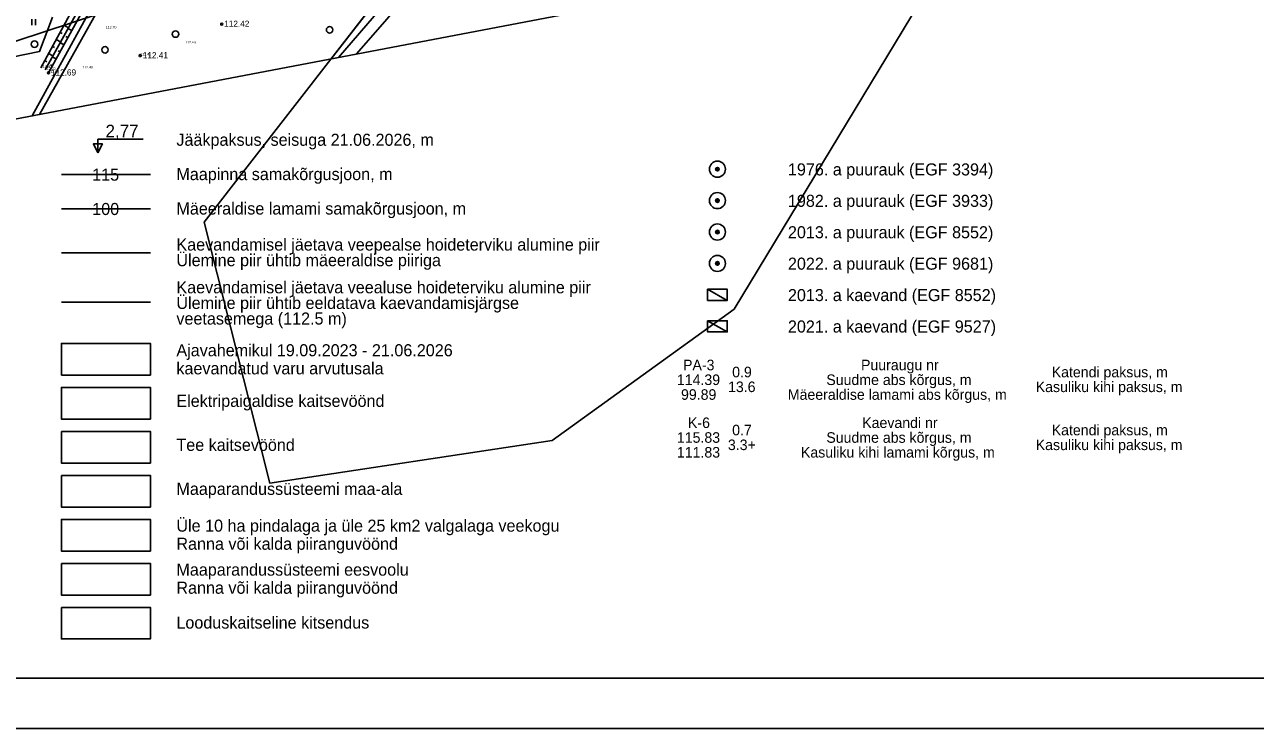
# Model space of a CAD drawing. Extents: x 662249 to 665480, y 6426254 to 6428735.
# Drawn here: x 662546.6 to 663036.3, y 6427894.7 to 6428174.7 of the extents above; entities that cross this region are included whole.
import ezdxf

# ---------------------------------------------------------------- set-up
doc = ezdxf.new("R2010")
doc.units = 0
for name, color, linetype in [('HALJASTUS', 7, 'Continuous'), ('HORISONTAAL', 7, 'Continuous'), ('jääkpaksus', 7, 'Continuous'), ('kataster', 7, 'Continuous'), ('KORGUS-EH2000', 7, 'Continuous'), ('MAAMUDEL-EH2000', 7, 'Continuous'), ('Maaparandus_1_VOOND', 7, 'Continuous'), ('MOOTPIIR', 7, 'Continuous'), ('PLOKK', 7, 'Continuous'), ('RELJEEF', 7, 'Continuous'), ('VORMISTUS', 7, 'Continuous')]:
    doc.layers.add(name, color=color, linetype=linetype)

msp = doc.modelspace()

# ---------------------------------------------------------------- linework, layer by layer
at = {"layer": 'HALJASTUS'}
for p, q in [((662549.57, 6428176.9), (662549.57, 6428174.46)), ((662551.02, 6428176.9), (662551.02, 6428174.46))]:
    msp.add_line(p, q, dxfattribs=at)
msp.add_lwpolyline([(662496.24, 6428146.1), (662532.93, 6428164.83), (662597.17, 6428186.06), (662638.46, 6428195.29)], dxfattribs=at)
for centre in [(662606.67, 6428170.96), (662667.98, 6428172.64), (662550.6, 6428166.93), (662578.64, 6428164.7)]:
    msp.add_circle(centre, 1.28, dxfattribs=at)
at = {"layer": 'HORISONTAAL'}
msp.add_lwpolyline([(662445.63, 6428126.43), (662445.92, 6428126.51), (662446.24, 6428126.59), (662446.35, 6428126.59), (662446.56, 6428126.73), (662446.71, 6428126.74), (662471.74, 6428136.83), (662473.22, 6428137.72), (662475.55, 6428138.75), (662494.55, 6428146.96), (662496.86, 6428148.36), (662497.2, 6428147.94), (662527.57, 6428153.82), (662529, 6428155.87), (662532.98, 6428161.13), (662541.58, 6428161.72), (662552.54, 6428164), (662557.78, 6428177.62)], dxfattribs=at)
at = {"layer": 'jääkpaksus'}
msp.add_lwpolyline([(662575.83, 6428123.68), (662574.03, 6428127.28), (662577.63, 6428127.28)], close=True, dxfattribs=at)
msp.add_lwpolyline([(662575.83, 6428123.68), (662575.83, 6428129.08), (662593.83, 6428129.08)], dxfattribs=at)
at = {"layer": 'kataster'}
msp.add_line((662721.7, 6428229.48), (662668.6, 6428161.14), dxfattribs=at)
msp.add_lwpolyline([(662618.06, 6428096.1), (662721.7, 6428229.48), (662725.9, 6428230.21), (662876.27, 6428255.36), (662921.77, 6428263.47), (662971.37, 6428270.38), (662959.35, 6428237.52), (662931.24, 6428230.84), (662828.86, 6428061.56), (662756.55, 6428009.23), (662644.16, 6427992.31)], close=True, dxfattribs=at)
msp.add_lwpolyline([(662721.7, 6428229.48), (662588.99, 6428204.27), (662552.63, 6428139.02)], dxfattribs=at)
at = {"layer": 'KORGUS-EH2000'}
for centre in [(662625.04, 6428174.9), (662592.66, 6428162.38), (662556.11, 6428155.52)]:
    msp.add_circle(centre, 0.4, dxfattribs=at)
at = {"layer": 'Maaparandus_1_VOOND'}
msp.add_lwpolyline([(662549.59, 6428138.44), (662580.7, 6428195), (662786.09, 6428375.23), (662815.22, 6428328.39), (662671.51, 6428161.7)], dxfattribs=at)
at = {"layer": 'MOOTPIIR'}
msp.add_lwpolyline([(662323.64, 6428653.68), (662820.99, 6428624.05), (663000, 6428592), (663088.34, 6428517.37), (663059.39, 6428333.69), (663057.95, 6428235.42), (662335.85, 6428097.66)], close=True, dxfattribs=at)
at = {"layer": 'PLOKK'}
msp.add_lwpolyline([(662814.98, 6428332.86), (662814.23, 6428330.38), (662810.09, 6428321.94), (662805.12, 6428313.17), (662799.83, 6428306.38), (662784.93, 6428289.34), (662773.84, 6428276.59), (662762.59, 6428262.69), (662751.83, 6428251.27), (662690.93, 6428176.96), (662678.73, 6428163.07)], dxfattribs=at)
at = {"layer": 'RELJEEF'}
for p, q in [((662561.6, 6428171.16), (662560.71, 6428171.65)), ((662562.23, 6428174.46), (662564.05, 6428173.48)), ((662565.38, 6428172.33), (662563.87, 6428173.16)), ((662559.19, 6428168.83), (662560.95, 6428167.88)), ((662562.29, 6428166.73), (662560.77, 6428167.56)), ((662563.08, 6428169.94), (662563.83, 6428169.53)), ((662556.15, 6428163.2), (662557.85, 6428162.28)), ((662558.53, 6428165.55), (662557.67, 6428166.01)), ((662559.2, 6428161.12), (662557.67, 6428161.96)), ((662559.98, 6428164.34), (662560.74, 6428163.92)), ((662555.46, 6428159.93), (662554.63, 6428160.38)), ((662556.88, 6428158.74), (662557.65, 6428158.32))]:
    msp.add_line(p, q, dxfattribs=at)
for points in [[(662553.11, 6428157.57), (662569.51, 6428187.93), (662580.53, 6428199.92), (662616.52, 6428231.73), (662642.5, 6428254.97), (662663.85, 6428274.23), (662703.25, 6428307.97), (662725.58, 6428327.36)], [(662725.02, 6428324.34), (662704.8, 6428307.69), (662665.64, 6428272.48), (662643.18, 6428253.11), (662617.94, 6428230.18), (662582.21, 6428198.16), (662571.67, 6428187.23), (662554.76, 6428156.71)], [(662556.11, 6428155.52), (662572.64, 6428185.5), (662583.22, 6428196.59), (662618.64, 6428228.79), (662643.99, 6428250.95), (662666.37, 6428271.15), (662706.33, 6428305.1), (662724.74, 6428320.94)]]:
    msp.add_lwpolyline(points, dxfattribs=at)
at = {"layer": 'VORMISTUS'}
for p, q in [((662561.26, 6428115.03), (662596.7, 6428115.03)), ((662561.26, 6428101.36), (662596.7, 6428101.36)), ((662561.26, 6428083.93), (662596.7, 6428083.93)), ((662561.26, 6428064.3), (662596.7, 6428064.3))]:
    msp.add_line(p, q, dxfattribs=at)
for points in [[(662249.44, 6427894.7), (662249.44, 6428734.7), (663437.44, 6428734.7), (663437.44, 6427894.7)], [(662269.44, 6427914.7), (662269.44, 6428714.7), (663417.44, 6428714.7), (663417.44, 6427914.7)], [(662818.36, 6428069.41), (662826.14, 6428069.41), (662826.14, 6428064.98), (662818.36, 6428064.98)], [(662818.36, 6428069.41), (662826.14, 6428064.98), (662818.36, 6428064.98)], [(662818.36, 6428056.91), (662826.14, 6428056.91), (662826.14, 6428052.48), (662818.36, 6428052.48)], [(662818.36, 6428056.91), (662826.14, 6428052.48), (662818.36, 6428052.48)], [(662561.26, 6428030.35), (662596.7, 6428030.35), (662596.7, 6428017.77), (662561.26, 6428017.77)], [(662561.26, 6428012.85), (662596.7, 6428012.85), (662596.7, 6428000.27), (662561.26, 6428000.27)], [(662561.26, 6427995.35), (662596.7, 6427995.35), (662596.7, 6427982.77), (662561.26, 6427982.77)], [(662561.26, 6427977.85), (662596.7, 6427977.85), (662596.7, 6427965.27), (662561.26, 6427965.27)], [(662561.26, 6427960.35), (662596.7, 6427960.35), (662596.7, 6427947.77), (662561.26, 6427947.77)], [(662561.26, 6427942.85), (662596.7, 6427942.85), (662596.7, 6427930.27), (662561.26, 6427930.27)]]:
    msp.add_lwpolyline(points, close=True, dxfattribs=at)
for points in [[(662561.26, 6428035.27), (662596.7, 6428035.27), (662596.7, 6428047.85), (662561.26, 6428047.85), (662561.26, 6428035.27)], [(662561.26, 6428035.27), (662596.7, 6428035.27), (662596.7, 6428047.85), (662561.26, 6428047.85), (662561.26, 6428035.27)], [(662561.26, 6428017.77), (662596.7, 6428017.77), (662596.7, 6428030.35), (662561.26, 6428030.35), (662561.26, 6428017.77)], [(662561.26, 6427965.27), (662596.7, 6427965.27), (662596.7, 6427977.85), (662561.26, 6427977.85), (662561.26, 6427965.27)]]:
    msp.add_lwpolyline(points, dxfattribs=at)
for centre, radius in [((662822.25, 6428117.2), 3.2), ((662822.25, 6428117.2), 3.2), ((662822.25, 6428117.2), 0.72), ((662822.25, 6428117.2), 0.64), ((662822.25, 6428117.2), 0.56), ((662822.25, 6428117.2), 0.48), ((662822.25, 6428117.2), 0.4), ((662822.25, 6428117.2), 0.32), ((662822.25, 6428117.2), 0.24), ((662822.25, 6428117.2), 0.16), ((662822.25, 6428117.2), 0.08), ((662822.25, 6428104.7), 3.2), ((662822.25, 6428104.7), 3.2), ((662822.25, 6428104.7), 0.72), ((662822.25, 6428104.7), 0.64), ((662822.25, 6428104.7), 0.56), ((662822.25, 6428104.7), 0.48), ((662822.25, 6428104.7), 0.4), ((662822.25, 6428104.7), 0.32), ((662822.25, 6428104.7), 0.24), ((662822.25, 6428104.7), 0.16), ((662822.25, 6428104.7), 0.08), ((662822.25, 6428092.2), 3.2), ((662822.25, 6428092.2), 3.2), ((662822.25, 6428092.2), 0.72), ((662822.25, 6428092.2), 0.64), ((662822.25, 6428092.2), 0.56), ((662822.25, 6428092.2), 0.48), ((662822.25, 6428092.2), 0.4), ((662822.25, 6428092.2), 0.32), ((662822.25, 6428092.2), 0.24), ((662822.25, 6428092.2), 0.16), ((662822.25, 6428092.2), 0.08), ((662822.25, 6428079.7), 3.2), ((662822.25, 6428079.7), 3.2), ((662822.25, 6428079.7), 0.72), ((662822.25, 6428079.7), 0.64), ((662822.25, 6428079.7), 0.56), ((662822.25, 6428079.7), 0.48), ((662822.25, 6428079.7), 0.4), ((662822.25, 6428079.7), 0.32), ((662822.25, 6428079.7), 0.24), ((662822.25, 6428079.7), 0.16), ((662822.25, 6428079.7), 0.08)]:
    msp.add_circle(centre, radius, dxfattribs=at)

# ---------------------------------------------------------------- texts
at = {"layer": 'jääkpaksus'}
msp.add_text('2,77 ', height=5.04, dxfattribs=at).set_placement((662578.84, 6428129.84))
at = {"layer": 'KORGUS-EH2000'}
for s, p in [('112.42', (662626.04, 6428173.85)), ('112.41', (662593.66, 6428161.33)), ('112.69', (662557.11, 6428154.47))]:
    msp.add_text(s, height=2.45, dxfattribs=at).set_placement(p)
at = {"layer": 'MAAMUDEL-EH2000'}
for s, p in [('112.70', (662578.94, 6428173.11)), ('112.45', (662610.55, 6428167.22)), ('112.41', (662592.66, 6428162.38)), ('112.80', (662553.11, 6428157.57)), ('112.20', (662554.76, 6428156.71)), ('112.69', (662556.11, 6428155.52)), ('112.46', (662569.62, 6428157.28))]:
    msp.add_text(s, height=1, dxfattribs=at).set_placement(p)
at = {"layer": 'VORMISTUS'}
for s, height, p in [('Jääkpaksus, seisuga 21.06.2026, m', 4.8, (662607.03, 6428126.51)), ('115', 4.8, (662573.52, 6428112.63)), ('Maapinna samakõrgusjoon, m', 4.8, (662607.03, 6428112.84)), ('1976. a puurauk (EGF 3394)', 4.8, (662850.3, 6428114.71)), ('100', 4.8, (662573.55, 6428098.96)), ('Mäeeraldise lamami samakõrgusjoon, m', 4.8, (662607.03, 6428099.16)), ('1982. a puurauk (EGF 3933)', 4.8, (662850.3, 6428102.21)), ('2013. a puurauk (EGF 8552)', 4.8, (662850.3, 6428089.71)), ('Kaevandamisel jäetava veepealse hoideterviku alumine piir', 4.8, (662607.03, 6428084.82)), ('Ülemine piir ühtib mäeeraldise piiriga', 4.8, (662607.03, 6428078.6)), ('2022. a puurauk (EGF 9681)', 4.8, (662850.3, 6428077.21)), ('Kaevandamisel jäetava veealuse hoideterviku alumine piir', 4.8, (662607.03, 6428067.81)), ('2013. a kaevand (EGF 8552)', 4.8, (662850.3, 6428064.71)), ('Ülemine piir ühtib eeldatava kaevandamisjärgse', 4.8, (662607.03, 6428061.59)), ('veetasemega (112.5 m)', 4.8, (662607.03, 6428055.38)), ('2021. a kaevand (EGF 9527)', 4.8, (662850.3, 6428052.21)), ('Ajavahemikul 19.09.2023 - 21.06.2026 ', 4.8, (662607.03, 6428042.76)), ('kaevandatud varu arvutusala', 4.8, (662607.03, 6428035.56)), ('PA-3', 4.2, (662808.58, 6428037.2)), ('Puuraugu nr', 4.2, (662879.37, 6428037.2)), ('114.39', 4.2, (662806.13, 6428031.32)), ('0.9', 4.2, (662828.11, 6428034.39)), ('Suudme abs kõrgus, m', 4.2, (662865.58, 6428031.32)), ('Katendi paksus, m', 4.2, (662955.23, 6428034.39)), ('99.89', 4.2, (662807.77, 6428025.44)), ('13.6', 4.2, (662826.48, 6428028.51)), ('Mäeeraldise lamami abs kõrgus, m', 4.2, (662850.26, 6428025.44)), ('Kasuliku kihi paksus, m', 4.2, (662948.87, 6428028.51)), ('Elektripaigaldise kaitsevöönd', 4.8, (662607.03, 6428022.62)), ('K-6', 4.2, (662810.54, 6428014.22)), ('0.7', 4.2, (662828.11, 6428011.31)), ('Kaevandi nr', 4.2, (662879.86, 6428014.22)), ('Katendi paksus, m', 4.2, (662955.23, 6428011.31)), ('Tee kaitsevöönd', 4.8, (662607.03, 6428005.12)), ('115.83', 4.2, (662806.14, 6428008.34)), ('3.3+', 4.2, (662826.43, 6428005.43)), ('Suudme abs kõrgus, m', 4.2, (662865.58, 6428008.34)), ('Kasuliku kihi paksus, m', 4.2, (662948.87, 6428005.43)), ('111.83', 4.2, (662806.14, 6428002.46)), ('Kasuliku kihi lamami kõrgus, m', 4.2, (662855.48, 6428002.46)), ('Maaparandussüsteemi maa-ala', 4.8, (662607.03, 6427987.62)), ('Üle 10 ha pindalaga ja üle 25 km2 valgalaga veekogu', 4.8, (662607.03, 6427972.97)), ('Ranna või kalda piiranguvöönd', 4.8, (662607.03, 6427965.77)), ('Maaparandussüsteemi eesvoolu', 4.8, (662607.03, 6427955.47)), ('Ranna või kalda piiranguvöönd', 4.8, (662607.03, 6427948.27)), ('Looduskaitseline kitsendus', 4.8, (662607.03, 6427934.42))]:
    msp.add_text(s, height=height, dxfattribs=at).set_placement(p)

doc.saveas('drawing.dxf')
